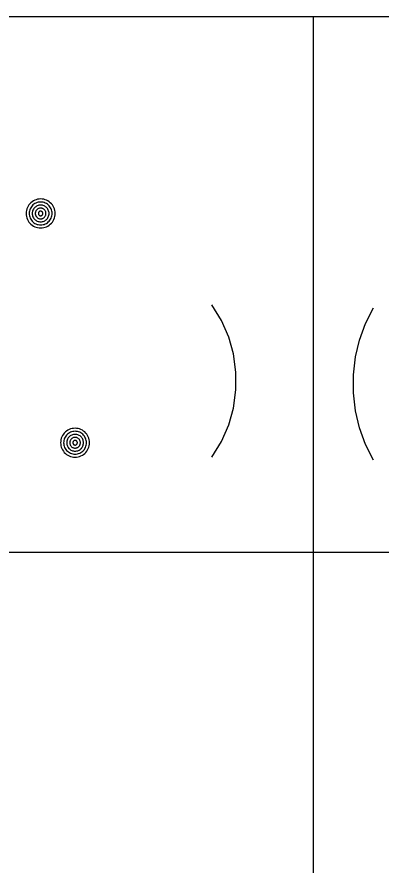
# Model space of a CAD drawing. Extents: x 635698 to 639877, y 296617 to 300175.
# Drawn here: x 639054.56 to 639061.72, y 299635.91 to 299652.6 of the extents above; entities that cross this region are included whole.
import ezdxf

# ---------------------------------------------------------------- set-up
doc = ezdxf.new("R2010")
doc.units = 0
doc.layers.add('1', color=7, linetype='Continuous')
doc.layers.add('3', color=7, linetype='Continuous')

msp = doc.modelspace()

# ---------------------------------------------------------------- linework, layer by layer
at = {"layer": '1'}
for p, q in [((639161.182, 299652.6), (639036.735, 299652.6)), ((639060.385, 299652.6), (639060.385, 299528.889)), ((639161.182, 299642.058), (639036.737, 299642.058))]:
    msp.add_line(p, q, dxfattribs=at)
at = {"layer": '3'}
for points in [[(639055.306, 299648.733), (639055.305, 299648.763), (639055.3, 299648.792), (639055.293, 299648.821), (639055.282, 299648.849), (639055.268, 299648.876), (639055.252, 299648.9), (639055.233, 299648.924), (639055.212, 299648.945), (639055.189, 299648.963), (639055.164, 299648.98), (639055.137, 299648.993), (639055.109, 299649.004), (639055.081, 299649.012), (639055.051, 299649.017), (639055.022, 299649.018), (639054.992, 299649.017), (639054.962, 299649.012), (639054.933, 299649.004), (639054.905, 299648.993), (639054.879, 299648.98), (639054.854, 299648.963), (639054.831, 299648.945), (639054.81, 299648.924), (639054.791, 299648.9), (639054.775, 299648.876), (639054.761, 299648.849), (639054.751, 299648.821), (639054.743, 299648.792), (639054.738, 299648.763), (639054.737, 299648.733), (639054.738, 299648.703), (639054.743, 299648.674), (639054.751, 299648.645), (639054.761, 299648.617), (639054.775, 299648.591), (639054.791, 299648.565), (639054.81, 299648.542), (639054.831, 299648.521), (639054.854, 299648.502), (639054.879, 299648.486), (639054.905, 299648.473), (639054.933, 299648.462), (639054.962, 299648.454), (639054.992, 299648.45), (639055.022, 299648.448), (639055.051, 299648.45), (639055.081, 299648.454), (639055.109, 299648.462), (639055.137, 299648.473), (639055.164, 299648.486), (639055.189, 299648.502), (639055.212, 299648.521), (639055.233, 299648.542), (639055.252, 299648.565), (639055.268, 299648.591), (639055.282, 299648.617), (639055.293, 299648.645), (639055.3, 299648.674), (639055.305, 299648.703), (639055.306, 299648.733)], [(639055.246, 299648.733), (639055.245, 299648.757), (639055.242, 299648.78), (639055.235, 299648.803), (639055.227, 299648.825), (639055.216, 299648.846), (639055.204, 299648.865), (639055.189, 299648.884), (639055.172, 299648.9), (639055.154, 299648.915), (639055.134, 299648.928), (639055.113, 299648.939), (639055.091, 299648.947), (639055.068, 299648.953), (639055.045, 299648.957), (639055.022, 299648.958), (639054.998, 299648.957), (639054.975, 299648.953), (639054.952, 299648.947), (639054.93, 299648.939), (639054.909, 299648.928), (639054.889, 299648.915), (639054.871, 299648.9), (639054.854, 299648.884), (639054.84, 299648.865), (639054.827, 299648.846), (639054.816, 299648.825), (639054.807, 299648.803), (639054.801, 299648.78), (639054.798, 299648.757), (639054.796, 299648.733), (639054.798, 299648.71), (639054.801, 299648.686), (639054.807, 299648.664), (639054.816, 299648.642), (639054.827, 299648.621), (639054.84, 299648.601), (639054.854, 299648.583), (639054.871, 299648.566), (639054.889, 299648.551), (639054.909, 299648.538), (639054.93, 299648.527), (639054.952, 299648.519), (639054.975, 299648.513), (639054.998, 299648.509), (639055.022, 299648.508), (639055.045, 299648.509), (639055.068, 299648.513), (639055.091, 299648.519), (639055.113, 299648.527), (639055.134, 299648.538), (639055.154, 299648.551), (639055.172, 299648.566), (639055.189, 299648.583), (639055.204, 299648.601), (639055.216, 299648.621), (639055.227, 299648.642), (639055.235, 299648.664), (639055.242, 299648.686), (639055.245, 299648.71), (639055.246, 299648.733)], [(639055.186, 299648.733), (639055.186, 299648.75), (639055.183, 299648.767), (639055.178, 299648.784), (639055.172, 299648.8), (639055.164, 299648.815), (639055.155, 299648.83), (639055.144, 299648.843), (639055.132, 299648.856), (639055.119, 299648.866), (639055.104, 299648.876), (639055.089, 299648.884), (639055.072, 299648.89), (639055.056, 299648.894), (639055.039, 299648.897), (639055.022, 299648.898), (639055.004, 299648.897), (639054.987, 299648.894), (639054.971, 299648.89), (639054.954, 299648.884), (639054.939, 299648.876), (639054.925, 299648.866), (639054.911, 299648.856), (639054.899, 299648.843), (639054.888, 299648.83), (639054.879, 299648.815), (639054.871, 299648.8), (639054.864, 299648.784), (639054.86, 299648.767), (639054.857, 299648.75), (639054.856, 299648.733), (639054.857, 299648.716), (639054.86, 299648.699), (639054.864, 299648.682), (639054.871, 299648.666), (639054.879, 299648.65), (639054.888, 299648.636), (639054.899, 299648.622), (639054.911, 299648.61), (639054.925, 299648.599), (639054.939, 299648.59), (639054.954, 299648.582), (639054.971, 299648.576), (639054.987, 299648.572), (639055.004, 299648.569), (639055.022, 299648.568), (639055.039, 299648.569), (639055.056, 299648.572), (639055.072, 299648.576), (639055.089, 299648.582), (639055.104, 299648.59), (639055.119, 299648.599), (639055.132, 299648.61), (639055.144, 299648.622), (639055.155, 299648.636), (639055.164, 299648.65), (639055.172, 299648.666), (639055.178, 299648.682), (639055.183, 299648.699), (639055.186, 299648.716), (639055.186, 299648.733)], [(639055.126, 299648.733), (639055.126, 299648.744), (639055.124, 299648.755), (639055.121, 299648.765), (639055.118, 299648.776), (639055.112, 299648.785), (639055.107, 299648.795), (639055.1, 299648.803), (639055.092, 299648.811), (639055.083, 299648.818), (639055.074, 299648.824), (639055.064, 299648.829), (639055.054, 299648.833), (639055.043, 299648.836), (639055.033, 299648.837), (639055.022, 299648.838), (639055.011, 299648.837), (639055, 299648.836), (639054.989, 299648.833), (639054.979, 299648.829), (639054.969, 299648.824), (639054.96, 299648.818), (639054.951, 299648.811), (639054.944, 299648.803), (639054.937, 299648.795), (639054.93, 299648.785), (639054.926, 299648.776), (639054.922, 299648.765), (639054.919, 299648.755), (639054.917, 299648.744), (639054.916, 299648.733), (639054.917, 299648.722), (639054.919, 299648.711), (639054.922, 299648.701), (639054.926, 299648.69), (639054.93, 299648.68), (639054.937, 299648.671), (639054.944, 299648.663), (639054.951, 299648.655), (639054.96, 299648.648), (639054.969, 299648.642), (639054.979, 299648.637), (639054.989, 299648.633), (639055, 299648.63), (639055.011, 299648.629), (639055.022, 299648.628), (639055.033, 299648.629), (639055.043, 299648.63), (639055.054, 299648.633), (639055.064, 299648.637), (639055.074, 299648.642), (639055.083, 299648.648), (639055.092, 299648.655), (639055.1, 299648.663), (639055.107, 299648.671), (639055.112, 299648.68), (639055.118, 299648.69), (639055.121, 299648.701), (639055.124, 299648.711), (639055.126, 299648.722), (639055.126, 299648.733)], [(639055.067, 299648.733), (639055.066, 299648.738), (639055.066, 299648.742), (639055.064, 299648.747), (639055.063, 299648.751), (639055.06, 299648.755), (639055.058, 299648.759), (639055.055, 299648.763), (639055.052, 299648.766), (639055.048, 299648.769), (639055.044, 299648.772), (639055.04, 299648.774), (639055.035, 299648.776), (639055.031, 299648.777), (639055.026, 299648.778), (639055.022, 299648.778), (639055.017, 299648.778), (639055.012, 299648.777), (639055.008, 299648.776), (639055.003, 299648.774), (639054.999, 299648.772), (639054.995, 299648.769), (639054.992, 299648.766), (639054.988, 299648.763), (639054.985, 299648.759), (639054.982, 299648.755), (639054.98, 299648.751), (639054.979, 299648.747), (639054.978, 299648.742), (639054.977, 299648.738), (639054.977, 299648.733), (639054.977, 299648.728), (639054.978, 299648.724), (639054.979, 299648.719), (639054.98, 299648.715), (639054.982, 299648.71), (639054.985, 299648.707), (639054.988, 299648.703), (639054.992, 299648.699), (639054.995, 299648.696), (639054.999, 299648.694), (639055.003, 299648.692), (639055.008, 299648.69), (639055.012, 299648.689), (639055.017, 299648.688), (639055.022, 299648.688), (639055.026, 299648.688), (639055.031, 299648.689), (639055.035, 299648.69), (639055.04, 299648.692), (639055.044, 299648.694), (639055.048, 299648.696), (639055.052, 299648.699), (639055.055, 299648.703), (639055.058, 299648.707), (639055.06, 299648.71), (639055.063, 299648.715), (639055.064, 299648.719), (639055.066, 299648.724), (639055.066, 299648.728), (639055.067, 299648.733)], [(639058.391, 299643.936), (639058.58, 299644.243), (639058.721, 299644.574), (639058.816, 299644.904), (639058.863, 299645.259), (639058.863, 299645.613), (639058.816, 299645.968), (639058.721, 299646.298), (639058.58, 299646.629), (639058.391, 299646.936)], [(639061.566, 299643.877), (639061.409, 299644.185), (639061.291, 299644.515), (639061.212, 299644.846), (639061.173, 299645.2), (639061.173, 299645.555), (639061.212, 299645.909), (639061.291, 299646.239), (639061.409, 299646.57), (639061.566, 299646.877)], [(639055.984, 299644.221), (639055.983, 299644.251), (639055.978, 299644.28), (639055.97, 299644.309), (639055.959, 299644.337), (639055.946, 299644.363), (639055.929, 299644.388), (639055.911, 299644.411), (639055.889, 299644.433), (639055.866, 299644.451), (639055.842, 299644.468), (639055.815, 299644.481), (639055.787, 299644.492), (639055.758, 299644.5), (639055.729, 299644.504), (639055.699, 299644.506), (639055.669, 299644.504), (639055.64, 299644.5), (639055.611, 299644.492), (639055.583, 299644.481), (639055.557, 299644.468), (639055.531, 299644.451), (639055.508, 299644.433), (639055.487, 299644.411), (639055.468, 299644.388), (639055.452, 299644.363), (639055.439, 299644.337), (639055.428, 299644.309), (639055.42, 299644.28), (639055.416, 299644.251), (639055.414, 299644.221), (639055.416, 299644.191), (639055.42, 299644.162), (639055.428, 299644.133), (639055.439, 299644.105), (639055.452, 299644.079), (639055.468, 299644.053), (639055.487, 299644.03), (639055.508, 299644.009), (639055.531, 299643.99), (639055.557, 299643.974), (639055.583, 299643.961), (639055.611, 299643.95), (639055.64, 299643.942), (639055.669, 299643.938), (639055.699, 299643.936), (639055.729, 299643.938), (639055.758, 299643.942), (639055.787, 299643.95), (639055.815, 299643.961), (639055.842, 299643.974), (639055.866, 299643.99), (639055.889, 299644.009), (639055.911, 299644.03), (639055.929, 299644.053), (639055.946, 299644.079), (639055.959, 299644.105), (639055.97, 299644.133), (639055.978, 299644.162), (639055.983, 299644.191), (639055.984, 299644.221)], [(639055.924, 299644.221), (639055.923, 299644.244), (639055.919, 299644.268), (639055.913, 299644.291), (639055.905, 299644.313), (639055.894, 299644.333), (639055.881, 299644.353), (639055.866, 299644.372), (639055.85, 299644.388), (639055.831, 299644.403), (639055.811, 299644.416), (639055.791, 299644.426), (639055.769, 299644.435), (639055.746, 299644.441), (639055.723, 299644.445), (639055.699, 299644.446), (639055.676, 299644.445), (639055.652, 299644.441), (639055.629, 299644.435), (639055.608, 299644.426), (639055.587, 299644.416), (639055.567, 299644.403), (639055.549, 299644.388), (639055.532, 299644.372), (639055.517, 299644.353), (639055.504, 299644.333), (639055.493, 299644.313), (639055.485, 299644.291), (639055.479, 299644.268), (639055.475, 299644.244), (639055.474, 299644.221), (639055.475, 299644.198), (639055.479, 299644.174), (639055.485, 299644.151), (639055.493, 299644.129), (639055.504, 299644.109), (639055.517, 299644.089), (639055.532, 299644.07), (639055.549, 299644.054), (639055.567, 299644.039), (639055.587, 299644.026), (639055.608, 299644.015), (639055.629, 299644.007), (639055.652, 299644.001), (639055.676, 299643.997), (639055.699, 299643.996), (639055.723, 299643.997), (639055.746, 299644.001), (639055.769, 299644.007), (639055.791, 299644.015), (639055.811, 299644.026), (639055.831, 299644.039), (639055.85, 299644.054), (639055.866, 299644.07), (639055.881, 299644.089), (639055.894, 299644.109), (639055.905, 299644.129), (639055.913, 299644.151), (639055.919, 299644.174), (639055.923, 299644.198), (639055.924, 299644.221)], [(639055.864, 299644.221), (639055.863, 299644.238), (639055.86, 299644.255), (639055.856, 299644.272), (639055.85, 299644.288), (639055.842, 299644.303), (639055.832, 299644.318), (639055.822, 299644.331), (639055.809, 299644.344), (639055.796, 299644.354), (639055.781, 299644.364), (639055.766, 299644.372), (639055.75, 299644.378), (639055.733, 299644.382), (639055.716, 299644.385), (639055.699, 299644.386), (639055.682, 299644.385), (639055.665, 299644.382), (639055.648, 299644.378), (639055.632, 299644.372), (639055.616, 299644.364), (639055.602, 299644.354), (639055.588, 299644.344), (639055.576, 299644.331), (639055.565, 299644.318), (639055.556, 299644.303), (639055.548, 299644.288), (639055.542, 299644.272), (639055.538, 299644.255), (639055.535, 299644.238), (639055.534, 299644.221), (639055.535, 299644.204), (639055.538, 299644.187), (639055.542, 299644.17), (639055.548, 299644.154), (639055.556, 299644.138), (639055.565, 299644.124), (639055.576, 299644.11), (639055.588, 299644.098), (639055.602, 299644.087), (639055.616, 299644.078), (639055.632, 299644.07), (639055.648, 299644.064), (639055.665, 299644.059), (639055.682, 299644.057), (639055.699, 299644.056), (639055.716, 299644.057), (639055.733, 299644.059), (639055.75, 299644.064), (639055.766, 299644.07), (639055.781, 299644.078), (639055.796, 299644.087), (639055.809, 299644.098), (639055.822, 299644.11), (639055.832, 299644.124), (639055.842, 299644.138), (639055.85, 299644.154), (639055.856, 299644.17), (639055.86, 299644.187), (639055.863, 299644.204), (639055.864, 299644.221)], [(639055.804, 299644.221), (639055.803, 299644.232), (639055.802, 299644.243), (639055.799, 299644.253), (639055.795, 299644.263), (639055.79, 299644.273), (639055.784, 299644.283), (639055.777, 299644.291), (639055.769, 299644.299), (639055.761, 299644.306), (639055.751, 299644.312), (639055.742, 299644.317), (639055.731, 299644.321), (639055.721, 299644.324), (639055.71, 299644.325), (639055.699, 299644.326), (639055.688, 299644.325), (639055.677, 299644.324), (639055.666, 299644.321), (639055.656, 299644.317), (639055.646, 299644.312), (639055.637, 299644.306), (639055.629, 299644.299), (639055.621, 299644.291), (639055.614, 299644.283), (639055.608, 299644.273), (639055.603, 299644.263), (639055.599, 299644.253), (639055.596, 299644.243), (639055.595, 299644.232), (639055.594, 299644.221), (639055.595, 299644.21), (639055.596, 299644.199), (639055.599, 299644.188), (639055.603, 299644.178), (639055.608, 299644.168), (639055.614, 299644.159), (639055.621, 299644.151), (639055.629, 299644.143), (639055.637, 299644.136), (639055.646, 299644.13), (639055.656, 299644.125), (639055.666, 299644.121), (639055.677, 299644.118), (639055.688, 299644.117), (639055.699, 299644.116), (639055.71, 299644.117), (639055.721, 299644.118), (639055.731, 299644.121), (639055.742, 299644.125), (639055.751, 299644.13), (639055.761, 299644.136), (639055.769, 299644.143), (639055.777, 299644.151), (639055.784, 299644.159), (639055.79, 299644.168), (639055.795, 299644.178), (639055.799, 299644.188), (639055.802, 299644.199), (639055.803, 299644.21), (639055.804, 299644.221)], [(639055.744, 299644.221), (639055.744, 299644.226), (639055.743, 299644.23), (639055.742, 299644.235), (639055.74, 299644.239), (639055.738, 299644.243), (639055.735, 299644.247), (639055.732, 299644.251), (639055.729, 299644.254), (639055.725, 299644.257), (639055.721, 299644.26), (639055.717, 299644.262), (639055.713, 299644.264), (639055.708, 299644.265), (639055.704, 299644.266), (639055.699, 299644.266), (639055.694, 299644.266), (639055.69, 299644.265), (639055.685, 299644.264), (639055.681, 299644.262), (639055.676, 299644.26), (639055.673, 299644.257), (639055.669, 299644.254), (639055.665, 299644.251), (639055.662, 299644.247), (639055.66, 299644.243), (639055.658, 299644.239), (639055.656, 299644.235), (639055.655, 299644.23), (639055.654, 299644.226), (639055.654, 299644.221), (639055.654, 299644.216), (639055.655, 299644.211), (639055.656, 299644.207), (639055.658, 299644.203), (639055.66, 299644.198), (639055.662, 299644.195), (639055.665, 299644.191), (639055.669, 299644.187), (639055.673, 299644.184), (639055.676, 299644.182), (639055.681, 299644.18), (639055.685, 299644.178), (639055.69, 299644.177), (639055.694, 299644.176), (639055.699, 299644.176), (639055.704, 299644.176), (639055.708, 299644.177), (639055.713, 299644.178), (639055.717, 299644.18), (639055.721, 299644.182), (639055.725, 299644.184), (639055.729, 299644.187), (639055.732, 299644.191), (639055.735, 299644.195), (639055.738, 299644.198), (639055.74, 299644.203), (639055.742, 299644.207), (639055.743, 299644.211), (639055.744, 299644.216), (639055.744, 299644.221)]]:
    msp.add_lwpolyline(points, dxfattribs=at)

doc.saveas('drawing.dxf')
